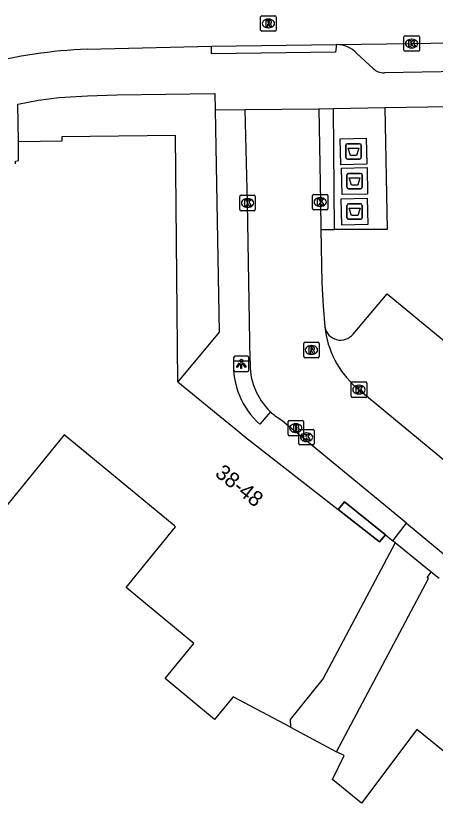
# Model space of a CAD drawing. Extents: x 161882 to 162509, y 381687 to 382379.
# Drawn here: x 162037.4 to 162064.6, y 382200.7 to 382251.7 of the extents above; entities that cross this region are included whole.
import ezdxf

# ---------------------------------------------------------------- set-up
doc = ezdxf.new("R2010")
doc.units = 0
for name, color, linetype in [('IMGEO_Afval_apart_plaats', 7, 'Continuous'), ('IMGEO_Brandkraan', 7, 'Continuous'), ('IMGEO_Haag', 7, 'Continuous'), ('IMGEO_Kolk', 7, 'Continuous'), ('IMGEO_Lichtpunt', 7, 'Continuous'), ('IMGEO_Pand', 7, 'Continuous'), ('IMGEO_Pand_nummerreeks', 7, 'Continuous'), ('IMGEO_Pand_overbouw', 7, 'Continuous'), ('IMGEO_Parkeervlak_open', 7, 'Continuous'), ('IMGEO_Rijbaan_lokaal_open', 7, 'Continuous'), ('IMGEO_Rioolput', 7, 'Continuous'), ('IMGEO_Voetpad_gesloten', 7, 'Continuous'), ('IMGEO_Voetpad_open', 7, 'Continuous')]:
    doc.layers.add(name, color=color, linetype=linetype)

msp = doc.modelspace()

# ---------------------------------------------------------------- linework, layer by layer
at = {"layer": 'IMGEO_Afval_apart_plaats'}
for p, q in [((162058.883, 382243.442), (162059.673, 382243.442)), ((162059.673, 382243.442), (162058.883, 382243.442)), ((162058.783, 382242.542), (162058.783, 382243.342)), ((162058.783, 382243.342), (162058.783, 382242.542)), ((162059.773, 382243.342), (162059.773, 382242.542)), ((162059.773, 382242.542), (162059.773, 382243.342)), ((162059.673, 382242.442), (162058.883, 382242.442)), ((162058.883, 382242.442), (162059.673, 382242.442)), ((162058.852, 382240.619), (162058.852, 382241.419)), ((162058.852, 382241.419), (162058.852, 382240.619)), ((162058.952, 382241.519), (162059.742, 382241.519)), ((162059.742, 382241.519), (162058.952, 382241.519)), ((162059.842, 382241.419), (162059.842, 382240.619)), ((162059.842, 382240.619), (162059.842, 382241.419)), ((162059.742, 382240.519), (162058.952, 382240.519)), ((162058.952, 382240.519), (162059.742, 382240.519)), ((162058.856, 382238.642), (162058.856, 382239.442)), ((162058.856, 382239.442), (162058.856, 382238.642)), ((162058.956, 382239.542), (162059.746, 382239.542)), ((162059.746, 382239.542), (162058.956, 382239.542)), ((162059.846, 382239.442), (162059.846, 382238.642)), ((162059.846, 382238.642), (162059.846, 382239.442)), ((162059.746, 382238.542), (162058.956, 382238.542)), ((162058.956, 382238.542), (162059.746, 382238.542))]:
    msp.add_line(p, q, dxfattribs=at)
for points in [[(162058.926, 382243.156), (162059.63, 382243.156), (162059.481, 382242.686), (162059.075, 382242.686), (162058.926, 382243.156)], [(162058.995, 382241.233), (162059.699, 382241.233), (162059.55, 382240.763), (162059.144, 382240.763), (162058.995, 382241.233)], [(162058.999, 382239.256), (162059.703, 382239.256), (162059.554, 382238.786), (162059.148, 382238.786), (162058.999, 382239.256)]]:
    msp.add_lwpolyline(points, dxfattribs=at)
for centre, start, end in [((162058.883, 382243.342), 90, 180), ((162058.883, 382243.342), 90, 180), ((162059.673, 382243.342), 0, 90), ((162059.673, 382243.342), 360, 90), ((162058.883, 382242.542), 180, 270), ((162058.883, 382242.542), 180, 270), ((162059.673, 382242.542), 270, 0), ((162059.673, 382242.542), 270, 0), ((162058.952, 382241.419), 90, 180), ((162058.952, 382241.419), 90, 180), ((162059.742, 382241.419), 0, 90), ((162059.742, 382241.419), 360, 90), ((162058.952, 382240.619), 180, 270), ((162058.952, 382240.619), 180, 270), ((162059.742, 382240.619), 270, 0), ((162059.742, 382240.619), 270, 0), ((162058.956, 382239.442), 90, 180), ((162058.956, 382239.442), 90, 180), ((162059.746, 382239.442), 0, 90), ((162059.746, 382239.442), 360, 90), ((162058.956, 382238.642), 180, 270), ((162058.956, 382238.642), 180, 270), ((162059.746, 382238.642), 270, 0), ((162059.746, 382238.642), 270, 0)]:
    msp.add_arc(centre, 0.1, start, end, dxfattribs=at)
at = {"layer": 'IMGEO_Brandkraan'}
for p, q in [((162055.036, 382224.58), (162055.036, 382225.432)), ((162055.111, 382225.506), (162055.963, 382225.506)), ((162055.524, 382225.286), (162055.549, 382225.286)), ((162056.037, 382225.432), (162056.037, 382224.58)), ((162055.547, 382224.726), (162055.522, 382224.726)), ((162055.963, 382224.506), (162055.111, 382224.506))]:
    msp.add_line(p, q, dxfattribs=at)
for points in [[(162055.036, 382224.58), (162055.036, 382225.432)], [(162055.111, 382225.506), (162055.963, 382225.506)], [(162055.384, 382225.206), (162055.384, 382224.806), (162055.597, 382224.806)], [(162055.615, 382225.206), (162055.384, 382225.206)], [(162055.563, 382225.125), (162055.509, 382225.125), (162055.509, 382225.049)], [(162055.509, 382225.049), (162055.562, 382225.049)], [(162056.037, 382225.432), (162056.037, 382224.58)], [(162055.571, 382224.973), (162055.509, 382224.973), (162055.509, 382224.892)], [(162055.509, 382224.892), (162055.571, 382224.892)], [(162055.963, 382224.506), (162055.111, 382224.506)]]:
    msp.add_lwpolyline(points, dxfattribs=at)
for centre, radius, start, end in [((162055.113, 382225.43), 0.0765, 91.552, 178.448), ((162055.113, 382225.43), 0.0765, 91.552, 178.448), ((162055.564, 382225.087), 0.0379, 267.8285, 90.9355), ((162055.619, 382225.061), 0.145, 59.4692, 91.5367), ((162055.644, 382225.108), 0.0922, 285.5137, 58.1501), ((162055.961, 382225.43), 0.0765, 1.552, 88.448), ((162055.961, 382225.43), 0.0765, 1.552, 88.448), ((162055.113, 382224.582), 0.0765, 181.552, 268.448), ((162055.113, 382224.582), 0.0765, 181.552, 268.448), ((162055.572, 382224.932), 0.0404, 269.8759, 90.5077), ((162055.603, 382225.057), 0.251, 268.6676, 293.5347), ((162055.649, 382224.916), 0.105, 301.3115, 78.989), ((162055.961, 382224.582), 0.0765, 271.552, 358.448), ((162055.961, 382224.582), 0.0765, 271.552, 358.448)]:
    msp.add_arc(centre, radius, start, end, dxfattribs=at)
for centre, major_axis, ratio, start_param, end_param in [((162055.523, 382225.006), (-0.387, 0.002), 0.722429, 4.712389, 7.853982), ((162055.548, 382225.006), (-0.39, 0.002), 0.717154, 1.570796, 4.712389)]:
    msp.add_ellipse(centre, major_axis=major_axis, ratio=ratio, start_param=start_param, end_param=end_param, dxfattribs=at)
at = {"layer": 'IMGEO_Haag'}
msp.add_lwpolyline([(162057.166, 382237.871), (162058.052, 382237.873)], dxfattribs=at)
at = {"layer": 'IMGEO_Kolk'}
for p, q in [((162062.546, 382249.509), (162062.546, 382250.361)), ((162062.621, 382250.435), (162063.473, 382250.435)), ((162063.034, 382250.215), (162063.059, 382250.215)), ((162063.547, 382250.361), (162063.547, 382249.509)), ((162063.057, 382249.655), (162063.032, 382249.655)), ((162063.473, 382249.435), (162062.621, 382249.435)), ((162051.912, 382239.172), (162051.912, 382240.024)), ((162051.987, 382240.098), (162052.839, 382240.098)), ((162052.4, 382239.878), (162052.425, 382239.878)), ((162052.913, 382240.024), (162052.913, 382239.172)), ((162056.621, 382239.233), (162056.621, 382240.085)), ((162056.696, 382240.159), (162057.548, 382240.159)), ((162057.109, 382239.939), (162057.134, 382239.939)), ((162057.622, 382240.085), (162057.622, 382239.233)), ((162057.132, 382239.379), (162057.107, 382239.379)), ((162052.839, 382239.098), (162051.987, 382239.098)), ((162052.423, 382239.318), (162052.398, 382239.318)), ((162057.548, 382239.159), (162056.696, 382239.159)), ((162059.132, 382227.073), (162059.132, 382227.925)), ((162059.207, 382227.999), (162060.059, 382227.999)), ((162059.62, 382227.779), (162059.645, 382227.779)), ((162060.133, 382227.925), (162060.133, 382227.073)), ((162059.643, 382227.219), (162059.618, 382227.219)), ((162060.059, 382226.999), (162059.207, 382226.999)), ((162055.734, 382223.991), (162055.734, 382224.843)), ((162055.809, 382224.917), (162056.661, 382224.917)), ((162056.222, 382224.697), (162056.247, 382224.697)), ((162056.735, 382224.843), (162056.735, 382223.991)), ((162056.245, 382224.137), (162056.22, 382224.137)), ((162056.661, 382223.917), (162055.809, 382223.917))]:
    msp.add_line(p, q, dxfattribs=at)
for points in [[(162062.546, 382249.509), (162062.546, 382250.361)], [(162062.621, 382250.435), (162063.473, 382250.435)], [(162062.867, 382250.135), (162062.99, 382250.135), (162062.99, 382249.984), (162063.12, 382250.135), (162063.284, 382250.135), (162063.138, 382249.984), (162063.291, 382249.735), (162063.139, 382249.735), (162063.054, 382249.899), (162062.99, 382249.832), (162062.99, 382249.735), (162062.867, 382249.735), (162062.867, 382250.135)], [(162063.547, 382250.361), (162063.547, 382249.509)], [(162063.473, 382249.435), (162062.621, 382249.435)], [(162051.912, 382239.172), (162051.912, 382240.024)], [(162051.987, 382240.098), (162052.839, 382240.098)], [(162052.913, 382240.024), (162052.913, 382239.172)], [(162056.621, 382239.233), (162056.621, 382240.085)], [(162056.696, 382240.159), (162057.548, 382240.159)], [(162056.942, 382239.859), (162057.065, 382239.859), (162057.065, 382239.708), (162057.195, 382239.859), (162057.359, 382239.859), (162057.213, 382239.708), (162057.366, 382239.459), (162057.214, 382239.459), (162057.129, 382239.623), (162057.065, 382239.556), (162057.065, 382239.459), (162056.942, 382239.459), (162056.942, 382239.859)], [(162057.622, 382240.085), (162057.622, 382239.233)], [(162052.233, 382239.798), (162052.356, 382239.798), (162052.356, 382239.647), (162052.486, 382239.798), (162052.65, 382239.798), (162052.504, 382239.647), (162052.657, 382239.398), (162052.505, 382239.398), (162052.42, 382239.562), (162052.356, 382239.495), (162052.356, 382239.398), (162052.233, 382239.398), (162052.233, 382239.798)], [(162052.839, 382239.098), (162051.987, 382239.098)], [(162057.548, 382239.159), (162056.696, 382239.159)], [(162059.132, 382227.073), (162059.132, 382227.925)], [(162059.207, 382227.999), (162060.059, 382227.999)], [(162059.453, 382227.699), (162059.576, 382227.699), (162059.576, 382227.548), (162059.706, 382227.699), (162059.87, 382227.699), (162059.724, 382227.548), (162059.877, 382227.299), (162059.725, 382227.299), (162059.64, 382227.463), (162059.576, 382227.396), (162059.576, 382227.299), (162059.453, 382227.299), (162059.453, 382227.699)], [(162060.133, 382227.925), (162060.133, 382227.073)], [(162060.059, 382226.999), (162059.207, 382226.999)], [(162055.734, 382223.991), (162055.734, 382224.843)], [(162055.809, 382224.917), (162056.661, 382224.917)], [(162056.055, 382224.617), (162056.178, 382224.617), (162056.178, 382224.466), (162056.308, 382224.617), (162056.472, 382224.617), (162056.326, 382224.466), (162056.479, 382224.217), (162056.327, 382224.217), (162056.242, 382224.381), (162056.178, 382224.314), (162056.178, 382224.217), (162056.055, 382224.217), (162056.055, 382224.617)], [(162056.735, 382224.843), (162056.735, 382223.991)], [(162056.661, 382223.917), (162055.809, 382223.917)]]:
    msp.add_lwpolyline(points, dxfattribs=at)
for centre, start, end in [((162062.623, 382250.359), 91.552, 178.448), ((162062.623, 382250.359), 91.552, 178.448), ((162063.471, 382250.359), 1.552, 88.448), ((162063.471, 382250.359), 1.552, 88.448), ((162062.623, 382249.511), 181.552, 268.448), ((162062.623, 382249.511), 181.552, 268.448), ((162063.471, 382249.511), 271.552, 358.448), ((162063.471, 382249.511), 271.552, 358.448), ((162051.989, 382240.022), 91.552, 178.448), ((162051.989, 382240.022), 91.552, 178.448), ((162052.837, 382240.022), 1.552, 88.448), ((162052.837, 382240.022), 1.552, 88.448), ((162056.698, 382240.083), 91.552, 178.448), ((162056.698, 382240.083), 91.552, 178.448), ((162057.546, 382240.083), 1.552, 88.448), ((162057.546, 382240.083), 1.552, 88.448), ((162051.989, 382239.174), 181.552, 268.448), ((162051.989, 382239.174), 181.552, 268.448), ((162052.837, 382239.174), 271.552, 358.448), ((162052.837, 382239.174), 271.552, 358.448), ((162056.698, 382239.235), 181.552, 268.448), ((162056.698, 382239.235), 181.552, 268.448), ((162057.546, 382239.235), 271.552, 358.448), ((162057.546, 382239.235), 271.552, 358.448), ((162059.209, 382227.923), 91.552, 178.448), ((162059.209, 382227.923), 91.552, 178.448), ((162060.057, 382227.923), 1.552, 88.448), ((162060.057, 382227.923), 1.552, 88.448), ((162059.209, 382227.075), 181.552, 268.448), ((162059.209, 382227.075), 181.552, 268.448), ((162060.057, 382227.075), 271.552, 358.448), ((162060.057, 382227.075), 271.552, 358.448), ((162055.811, 382224.841), 91.552, 178.448), ((162055.811, 382224.841), 91.552, 178.448), ((162056.659, 382224.841), 1.552, 88.448), ((162056.659, 382224.841), 1.552, 88.448), ((162055.811, 382223.993), 181.552, 268.448), ((162055.811, 382223.993), 181.552, 268.448), ((162056.659, 382223.993), 271.552, 358.448), ((162056.659, 382223.993), 271.552, 358.448)]:
    msp.add_arc(centre, 0.0765, start, end, dxfattribs=at)
for centre, major_axis, ratio, start_param, end_param in [((162063.033, 382249.935), (-0.387, 0.002), 0.722429, 4.712389, 7.853982), ((162063.058, 382249.935), (-0.39, 0.002), 0.717154, 1.570796, 4.712389), ((162052.399, 382239.598), (-0.387, 0.002), 0.722429, 4.712389, 7.853982), ((162052.424, 382239.598), (-0.39, 0.002), 0.717154, 1.570796, 4.712389), ((162057.108, 382239.659), (-0.387, 0.002), 0.722429, 4.712389, 7.853982), ((162057.133, 382239.659), (-0.39, 0.002), 0.717154, 1.570796, 4.712389), ((162059.619, 382227.499), (-0.387, 0.002), 0.722429, 4.712389, 7.853982), ((162059.644, 382227.499), (-0.39, 0.002), 0.717154, 1.570796, 4.712389), ((162056.221, 382224.417), (-0.387, 0.002), 0.722429, 4.712389, 7.853982), ((162056.246, 382224.417), (-0.39, 0.002), 0.717154, 1.570796, 4.712389)]:
    msp.add_ellipse(centre, major_axis=major_axis, ratio=ratio, start_param=start_param, end_param=end_param, dxfattribs=at)
at = {"layer": 'IMGEO_Lichtpunt'}
for p, q in [((162052.408, 382229.661), (162051.6, 382229.661)), ((162052.408, 382229.661), (162051.6, 382229.661)), ((162051.506, 382229.566), (162051.506, 382228.759)), ((162051.506, 382229.566), (162051.506, 382228.759)), ((162052.502, 382228.759), (162052.502, 382229.566)), ((162052.502, 382228.759), (162052.502, 382229.566)), ((162051.6, 382228.665), (162052.408, 382228.665)), ((162051.6, 382228.665), (162052.408, 382228.665))]:
    msp.add_line(p, q, dxfattribs=at)
for points in [[(162051.88, 382229.23), (162051.919, 382229.202), (162051.731, 382228.94), (162051.693, 382228.967), (162051.88, 382229.23)], [(162051.982, 382229.182), (162052.029, 382229.182), (162052.029, 382228.86), (162051.982, 382228.86), (162051.982, 382229.182)], [(162052.092, 382229.202), (162052.13, 382229.229), (162052.317, 382228.967), (162052.278, 382228.939), (162052.092, 382229.202)]]:
    msp.add_lwpolyline(points, dxfattribs=at)
msp.add_circle((162052.005, 382229.364), 0.0994, dxfattribs=at)
for centre, start, end in [((162051.6, 382229.566), 90, 180), ((162051.6, 382229.566), 90, 180), ((162052.408, 382229.566), 0, 90), ((162052.408, 382229.566), 0, 90), ((162051.6, 382228.759), 180, 270), ((162051.6, 382228.759), 180, 270), ((162052.408, 382228.759), 270, 0), ((162052.408, 382228.759), 270, 360)]:
    msp.add_arc(centre, 0.0946, start, end, dxfattribs=at)
at = {"layer": 'IMGEO_Pand'}
for points in [[(162047.89, 382228.005), (162047.733, 382243.965), (162040.372, 382243.89), (162040.377, 382243.598), (162037.565, 382243.563)], [(162037.377, 382242.139), (162037.376, 382242.31), (162037.558, 382242.348), (162037.565, 382243.563)], [(162047.89, 382228.005), (162049.793, 382226.448), (162051.779, 382224.824), (162052.307, 382224.393), (162058.281, 382219.725)], [(162061.973, 382217.567), (162057.305, 382208.775), (162055.176, 382206.114), (162055.195, 382205.609), (162051.479, 382207.592), (162050.274, 382206.114), (162047.066, 382208.763), (162048.931, 382211.049), (162044.544, 382214.673), (162047.748, 382218.602), (162047.645, 382218.687), (162040.524, 382224.57), (162033.762, 382216.278)], [(162061.345, 382218.091), (162060.961, 382217.63), (162058.281, 382219.725)], [(162061.345, 382218.091), (162061.818, 382217.696)], [(162061.973, 382217.567), (162061.818, 382217.696)], [(162071.206, 382210.089), (162066.216, 382203.42), (162066.102, 382203.268), (162063.389, 382205.467), (162059.806, 382200.687), (162057.917, 382202.218), (162058.664, 382203.774), (162058.181, 382204.01), (162064.13, 382215.264), (162064.051, 382215.323), (162064.317, 382215.661)], [(162064.838, 382215.251), (162064.317, 382215.661)]]:
    msp.add_lwpolyline(points, dxfattribs=at)
at = {"layer": 'IMGEO_Pand_overbouw'}
for points in [[(162061.345, 382218.091), (162058.691, 382220.225), (162058.281, 382219.725), (162060.961, 382217.63)], [(162055.195, 382205.609), (162058.181, 382204.01), (162064.13, 382215.264), (162064.051, 382215.323), (162064.317, 382215.661), (162061.973, 382217.567), (162057.305, 382208.775), (162055.176, 382206.114)]]:
    msp.add_lwpolyline(points, close=True, dxfattribs=at)
at = {"layer": 'IMGEO_Parkeervlak_open'}
msp.add_lwpolyline([(162059.248, 382231.094), (162061.467, 382233.7), (162075.73, 382221.944), (162072.866, 382218.419)], dxfattribs=at)
msp.add_arc((162058.441, 382231.743), 1.036, 189.9482, 321.1985, dxfattribs=at)
at = {"layer": 'IMGEO_Rijbaan_lokaal_open'}
for points in [[(162058.178, 382249.872), (162063.043, 382249.938), (162066.82, 382250), (162079.246, 382250.204), (162080.926, 382250.13)], [(162042.017, 382249.565), (162050.065, 382249.756)], [(162050.065, 382249.756), (162058.178, 382249.872)], [(162052.265, 382245.652), (162057.025, 382245.71)], [(162052.576, 382229.365), (162052.41, 382239.598), (162052.265, 382245.652)], [(162057.025, 382245.71), (162057.133, 382239.665), (162057.166, 382237.871)], [(162057.166, 382237.871), (162057.231, 382234.413), (162057.303, 382232.917), (162057.421, 382231.564)], [(162059.444, 382227.647), (162059.628, 382227.498), (162069.727, 382219.146), (162071.54, 382217.674)], [(162062.715, 382218.833), (162056.848, 382223.672), (162054.538, 382225.568)], [(162062.715, 382218.833), (162065.737, 382216.341)]]:
    msp.add_lwpolyline(points, dxfattribs=at)
for centre, radius, start, end in [((162043.066, 382219.614), 29.969, 92.0052, 118.3335), ((162063.499, 382232.222), 6.113, 186.1789, 228.4508), ((162056.812, 382229.15), 4.241, 177.0932, 226.5875), ((162056.77, 382229.085), 4.165, 226.3849, 237.5934)]:
    msp.add_arc(centre, radius, start, end, dxfattribs=at)
at = {"layer": 'IMGEO_Rioolput'}
for p, q in [((162053.26, 382250.809), (162053.26, 382251.661)), ((162053.335, 382251.735), (162054.187, 382251.735)), ((162054.261, 382251.661), (162054.261, 382250.809)), ((162053.748, 382251.515), (162053.773, 382251.515)), ((162054.187, 382250.735), (162053.335, 382250.735)), ((162053.771, 382250.955), (162053.746, 382250.955)), ((162056.053, 382229.644), (162056.053, 382230.496)), ((162056.128, 382230.57), (162056.98, 382230.57)), ((162056.541, 382230.35), (162056.566, 382230.35)), ((162057.054, 382230.496), (162057.054, 382229.644)), ((162056.564, 382229.79), (162056.539, 382229.79)), ((162056.98, 382229.57), (162056.128, 382229.57))]:
    msp.add_line(p, q, dxfattribs=at)
for points in [[(162053.26, 382250.809), (162053.26, 382251.661)], [(162053.335, 382251.735), (162054.187, 382251.735)], [(162054.261, 382251.661), (162054.261, 382250.809)], [(162053.849, 382251.433), (162053.597, 382251.435), (162053.597, 382251.035)], [(162053.597, 382251.035), (162053.721, 382251.035), (162053.721, 382251.197), (162053.732, 382251.197)], [(162053.775, 382251.354), (162053.721, 382251.354), (162053.721, 382251.273)], [(162053.721, 382251.273), (162053.773, 382251.273)], [(162053.779, 382251.168), (162053.85, 382251.035), (162053.99, 382251.035), (162053.925, 382251.161)], [(162054.187, 382250.735), (162053.335, 382250.735)], [(162056.053, 382229.644), (162056.053, 382230.496)], [(162056.128, 382230.57), (162056.98, 382230.57)], [(162056.642, 382230.268), (162056.39, 382230.27), (162056.39, 382229.87)], [(162056.568, 382230.189), (162056.514, 382230.189), (162056.514, 382230.108)], [(162057.054, 382230.496), (162057.054, 382229.644)], [(162056.39, 382229.87), (162056.514, 382229.87), (162056.514, 382230.032), (162056.525, 382230.032)], [(162056.514, 382230.108), (162056.566, 382230.108)], [(162056.572, 382230.003), (162056.643, 382229.87), (162056.783, 382229.87), (162056.718, 382229.996)], [(162056.98, 382229.57), (162056.128, 382229.57)]]:
    msp.add_lwpolyline(points, dxfattribs=at)
for centre, radius, start, end in [((162053.337, 382251.659), 0.0765, 91.552, 178.448), ((162053.337, 382251.659), 0.0765, 91.552, 178.448), ((162054.185, 382251.659), 0.0765, 1.552, 88.448), ((162054.185, 382251.659), 0.0765, 1.552, 88.448), ((162053.731, 382251.144), 0.0533, 26.0293, 88.6989), ((162053.757, 382251.462), 0.19, 274.7715, 282.9687), ((162053.781, 382251.258), 0.0964, 77.0061, 93.1865), ((162053.795, 382251.315), 0.0378, 276.6634, 79.6772), ((162053.848, 382251.323), 0.109, 350.3612, 89.416), ((162053.846, 382251.323), 0.112, 277.5842, 350.9817), ((162053.83, 382251.108), 0.108, 29.5134, 73.7905), ((162053.337, 382250.811), 0.0765, 181.552, 268.448), ((162053.337, 382250.811), 0.0765, 181.552, 268.448), ((162054.185, 382250.811), 0.0765, 271.552, 358.448), ((162054.185, 382250.811), 0.0765, 271.552, 358.448), ((162056.13, 382230.494), 0.0765, 91.552, 178.448), ((162056.13, 382230.494), 0.0765, 91.552, 178.448), ((162056.574, 382230.093), 0.0964, 77.0061, 93.1865), ((162056.588, 382230.15), 0.0378, 276.6634, 79.6772), ((162056.641, 382230.158), 0.109, 350.3612, 89.416), ((162056.639, 382230.158), 0.112, 277.5842, 350.9817), ((162056.978, 382230.494), 0.0765, 1.552, 88.448), ((162056.978, 382230.494), 0.0765, 1.552, 88.448), ((162056.13, 382229.646), 0.0765, 181.552, 268.448), ((162056.13, 382229.646), 0.0765, 181.552, 268.448), ((162056.524, 382229.979), 0.0533, 26.0293, 88.6989), ((162056.55, 382230.297), 0.19, 274.7715, 282.9687), ((162056.623, 382229.943), 0.108, 29.5134, 73.7905), ((162056.978, 382229.646), 0.0765, 271.552, 358.448), ((162056.978, 382229.646), 0.0765, 271.552, 358.448)]:
    msp.add_arc(centre, radius, start, end, dxfattribs=at)
for centre, major_axis, ratio, start_param, end_param in [((162053.747, 382251.235), (-0.387, 0.002), 0.722429, 4.712389, 7.853982), ((162053.772, 382251.235), (-0.39, 0.002), 0.717154, 1.570796, 4.712389), ((162056.54, 382230.07), (-0.387, 0.002), 0.722429, 4.712389, 7.853982), ((162056.565, 382230.07), (-0.39, 0.002), 0.717154, 1.570796, 4.712389)]:
    msp.add_ellipse(centre, major_axis=major_axis, ratio=ratio, start_param=start_param, end_param=end_param, dxfattribs=at)
at = {"layer": 'IMGEO_Voetpad_gesloten'}
for points in [[(162058.46, 382242.082), (162058.421, 382243.764), (162060.097, 382243.803), (162060.136, 382242.121), (162058.46, 382242.082)], [(162060.159, 382241.888), (162060.191, 382240.18), (162058.534, 382240.149), (162058.502, 382241.857), (162060.159, 382241.888)], [(162060.173, 382239.914), (162060.214, 382238.211), (162058.53, 382238.17), (162058.489, 382239.873), (162060.173, 382239.914)]]:
    msp.add_lwpolyline(points, dxfattribs=at)
at = {"layer": 'IMGEO_Voetpad_open'}
for points in [[(162058.178, 382249.872), (162058.101, 382249.372), (162050.072, 382249.257), (162050.065, 382249.756)], [(162060.554, 382248.323), (162059.501, 382249.298)], [(162078.373, 382248.328), (162061.28, 382248.035)], [(162037.565, 382243.563), (162037.524, 382246.002), (162038.859, 382246.262), (162040.191, 382246.435), (162042.043, 382246.549), (162043.939, 382246.616), (162050.285, 382246.695), (162050.305, 382245.628)], [(162050.305, 382245.628), (162050.579, 382231.219), (162047.89, 382228.005)], [(162050.305, 382245.628), (162052.265, 382245.652)], [(162057.025, 382245.71), (162057.985, 382245.726)], [(162057.985, 382245.726), (162061.3, 382245.783)], [(162058.052, 382237.873), (162057.985, 382245.726)], [(162061.3, 382245.783), (162061.457, 382237.883), (162058.052, 382237.873)], [(162061.3, 382245.783), (162069.671, 382245.926)], [(162051.511, 382229.365), (162052.576, 382229.365)], [(162053.897, 382226.069), (162053.203, 382225.254)], [(162058.281, 382219.725), (162058.691, 382220.225), (162061.345, 382218.091)], [(162061.818, 382217.696), (162062.715, 382218.833)], [(162064.317, 382215.661), (162061.973, 382217.567)]]:
    msp.add_lwpolyline(points, dxfattribs=at)
for centre, radius, start, end in [((162058.161, 382248.021), 1.851, 43.6209, 89.4707), ((162061.25, 382249.019), 0.984, 224.9889, 271.7352), ((162056.604, 382229.058), 5.103, 176.5469, 228.1951)]:
    msp.add_arc(centre, radius, start, end, dxfattribs=at)

# ---------------------------------------------------------------- texts
at = {"layer": 'IMGEO_Pand_nummerreeks'}
msp.add_text('38-48', height=1, rotation=321.5594, dxfattribs=at).set_placement((162050.238, 382221.954))

doc.saveas('drawing.dxf')
